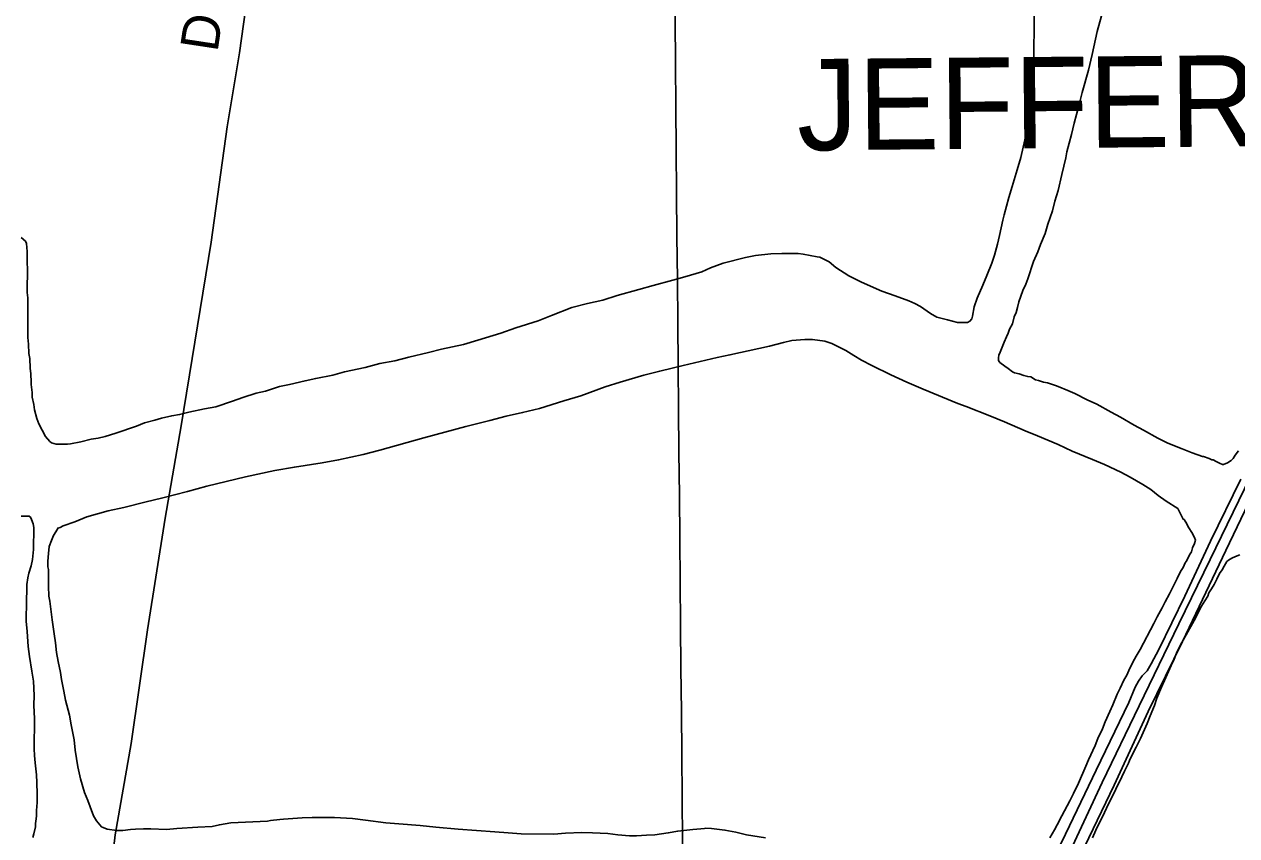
# Model space of a CAD drawing. Extents: x 3598634 to 3636690, y 517270 to 542944.
# Drawn here: x 3617216 to 3619872, y 525959 to 527737 of the extents above; entities that cross this region are included whole.
import ezdxf

# ---------------------------------------------------------------- set-up
doc = ezdxf.new("R2010")
doc.units = 0
for name, color, linetype in [('V-GRID-MAJR', 7, 'Continuous'), ('V-RIVR-IDEN', 7, 'Continuous'), ('V-ROAD-CNTR', 7, 'Continuous'), ('V-SITE-VEGE', 7, 'Continuous'), ('V-TOPO-GNAM-IDEN', 7, 'Continuous'), ('V-TOPO-SHOR', 7, 'Continuous')]:
    doc.layers.add(name, color=color, linetype=linetype)

msp = doc.modelspace()

# ---------------------------------------------------------------- linework, layer by layer
at = {"layer": 'V-GRID-MAJR'}
msp.add_spline([(3618688.1, 522824.4), (3618631.7, 528881.6), (3618575.3, 534942.3), (3618518.9, 541003.1), (3618518.9, 541006.5)], degree=3, dxfattribs=at)
at = {"layer": 'V-ROAD-CNTR'}
msp.add_lwpolyline([(3620011.3, 526964), (3619972.7, 526889.3), (3619901.8, 526744.7), (3619814.1, 526564.5), (3619745.4, 526423.2), (3619658.8, 526243.9), (3619577.5, 526075.6), (3619502, 525914.1), (3619443.8, 525793.7), (3619422.4, 525750.9), (3619416, 525738.3), (3619388.5, 525683.5), (3619371.4, 525650.5)], dxfattribs=at)
at = {"layer": 'V-SITE-VEGE'}
for points in [[(3619428.8, 527761.6), (3619427.9, 527649.4), (3619425.4, 527624), (3619421.3, 527583.6), (3619413.2, 527511.9), (3619407.8, 527484.3), (3619399.2, 527445.4), (3619391.5, 527418.6), (3619380, 527382), (3619373, 527357.4), (3619363, 527319.4), (3619359.9, 527308.2), (3619352.9, 527274.6), (3619348.2, 527255.2), (3619341.3, 527231.3), (3619335.9, 527214.1), (3619324.5, 527186.6), (3619316.1, 527165.7), (3619303.9, 527137.4), (3619297, 527118), (3619293.1, 527097.8), (3619292.3, 527091.9), (3619287.7, 527086.7), (3619282.5, 527083.7), (3619260.8, 527083.9), (3619238.4, 527089.3), (3619215.3, 527095.5), (3619201.1, 527103.8), (3619187, 527113.7), (3619179.6, 527119), (3619166.9, 527125.8), (3619154.2, 527131.2), (3619123.7, 527141.9), (3619094.6, 527152.6), (3619049.9, 527172.4), (3619022.3, 527186.1), (3618994.1, 527204.3), (3618979.2, 527216.4), (3618959.1, 527227.1), (3618953.1, 527227.9), (3618922.5, 527233.3), (3618911.3, 527234.9), (3618875.4, 527235.2)], [(3619371.3, 527060.5), (3619374.3, 527069.5), (3619381.2, 527080.6), (3619385, 527096.3), (3619388.9, 527106), (3619391.9, 527116.4), (3619395, 527129.1), (3619403.5, 527153.7), (3619410.3, 527167.9), (3619414.9, 527179.8), (3619427.2, 527217.1), (3619436.3, 527238.7), (3619442.5, 527254.4), (3619452.4, 527279), (3619458.5, 527299.1), (3619468.5, 527328.2), (3619473.9, 527349.8), (3619480.9, 527373), (3619489.4, 527408), (3619497.9, 527444.6), (3619500.3, 527458), (3619510.3, 527495.4), (3619515.8, 527520.7), (3619526.6, 527558.8), (3619533.5, 527587.9), (3619547.4, 527636.4), (3619555.9, 527670.7), (3619566.8, 527721.5), (3619576.1, 527755.8)], [(3618875.4, 527235.2), (3618851.5, 527233.9), (3618817.8, 527230.5), (3618796.1, 527226.2), (3618747.3, 527213.9), (3618719.6, 527203.7), (3618700.1, 527194.8), (3618663.3, 527183.9), (3618637.1, 527176.7), (3618593.6, 527165.1), (3618562.1, 527156.4), (3618514.9, 527142.6), (3618483.4, 527132.4), (3618449.7, 527125.2), (3618415.9, 527116.5), (3618370.9, 527098.9), (3618341.7, 527087.2), (3618292.9, 527071.9), (3618259.9, 527060.2), (3618209.7, 527044.9), (3618178.2, 527035.5), (3618130.2, 527025.4), (3618101.7, 527018.2), (3618058.3, 527008.1), (3618027.5, 527000.1), (3617994.6, 526993.7), (3617963.1, 526985), (3617917.4, 526975.6), (3617891.9, 526968.4), (3617854.5, 526961.2), (3617831.2, 526956.2), (3617796.8, 526948.2), (3617775, 526943.9), (3617744.3, 526933.7), (3617724, 526928.7), (3617694.8, 526919.2), (3617672.3, 526911.1), (3617635.5, 526898.7), (3617610.8, 526894.5), (3617576.4, 526887.3), (3617556.1, 526882.2), (3617538.9, 526879.4), (3617516.4, 526874.3), (3617502.2, 526870), (3617479.7, 526864.2), (3617461.7, 526856.8), (3617416.7, 526841.5), (3617393.4, 526834.2), (3617377.7, 526830.6), (3617362.7, 526827.8), (3617339.5, 526822), (3617317, 526817.7), (3617311, 526817), (3617285.6, 526817.2), (3617275.9, 526820.3), (3617272.2, 526823.3), (3617262.5, 526833.8), (3617247.8, 526861.6), (3617243.4, 526873.7), (3617238.4, 526892.4), (3617237, 526904.4), (3617233.4, 526920.1), (3617233.4, 526930.6), (3617231.3, 526947.8), (3617231.4, 526953), (3617230.1, 526971), (3617228.7, 526983.7), (3617228.1, 527004.7), (3617225.9, 527015.9), (3617225.4, 527036.1), (3617224, 527051.1), (3617223.4, 527070.5), (3617224, 527137.8), (3617222.6, 527149.8), (3617223.1, 527204.4), (3617222.4, 527211.9), (3617222.6, 527239.5), (3617221.2, 527247.8), (3617220.5, 527256.8), (3617218.3, 527262), (3617209.4, 527270.3)], [(3618083.1, 525981.8), (3618036.8, 525985.2), (3618008.3, 525987.6), (3617963.5, 525993.3), (3617935.1, 525997.2), (3617895.5, 525999.1), (3617846.9, 525999.5), (3617824.5, 525998.2), (3617784, 525995.5), (3617775.8, 525994.8), (3617755.6, 525992.8), (3617748.9, 525991.3), (3617668.8, 525987.5), (3617643.3, 525983.3), (3617627.6, 525979.6), (3617596.2, 525977.7), (3617550.5, 525975.1), (3617527.3, 525973), (3617492.9, 525974.1), (3617477.2, 525974.2), (3617459.3, 525973.6), (3617448.8, 525972.9), (3617431.6, 525970.8), (3617418.9, 525970.9), (3617397.2, 525973.4), (3617385.3, 525978.7), (3617374.2, 525991.5), (3617367.5, 526002.8), (3617360.2, 526022.3), (3617355.1, 526036.6), (3617347.8, 526053.8), (3617339.1, 526083.8), (3617333.3, 526110), (3617327.6, 526146.7), (3617325.6, 526169.2), (3617318.4, 526202.2), (3617314.8, 526223.1), (3617306.1, 526256.1), (3617302.5, 526276.3), (3617297.5, 526301.8), (3617295.4, 526316.8), (3617290.4, 526340.7), (3617286.8, 526361), (3617284, 526381.9), (3617281.2, 526401.4), (3617276.9, 526432.1), (3617272.1, 526473.3), (3617269.9, 526483.8), (3617269.3, 526506.2), (3617268.7, 526521.9), (3617268.9, 526542.9), (3617267.5, 526548.1), (3617267.6, 526560.8), (3617269.2, 526578), (3617270.8, 526593), (3617275.4, 526606.4), (3617280, 526616.8), (3617288.4, 526630.9), (3617289.1, 526633.2), (3617294.4, 526634.6), (3617301.1, 526638.3), (3617326.6, 526647.1), (3617352.9, 526658.1), (3617399.4, 526671.1), (3617433.8, 526678.3), (3617483.3, 526690.6), (3617516.3, 526698.6), (3617573.3, 526713.8), (3617616, 526725.4), (3617679.7, 526740.6), (3617700.7, 526745.6), (3617765.1, 526759.3), (3617807.8, 526767.1), (3617868.5, 526776.4), (3617904.4, 526782.8), (3617958.4, 526794.3), (3617995.1, 526803.7), (3618091, 526831.3), (3618183.2, 526855.9), (3618235.7, 526869), (3618271.7, 526878.4), (3618307.7, 526886.3), (3618344.4, 526895.7), (3618398.4, 526912.5), (3618435.1, 526923.4), (3618488.4, 526943.1), (3618521.4, 526953.3), (3618573.1, 526968.6), (3618608.3, 526977.2), (3618659.3, 526989.5), (3618734.2, 527006.8), (3618761.9, 527012.6), (3618825.6, 527027), (3618848.9, 527032), (3618879.6, 527040), (3618897.6, 527044.3), (3618926, 527046.3), (3618943.2, 527046.2), (3618970.1, 527043), (3618985, 527037.6), (3619004.4, 527028.5)], [(3619876.3, 526802.6), (3619869, 526793.1), (3619864.4, 526786.1), (3619859.8, 526781.7), (3619852, 526776.1), (3619843.5, 526772.4), (3619841, 526772.5), (3619834.6, 526775.8), (3619827.6, 526779.2), (3619820.7, 526783.2), (3619817.5, 526783.2), (3619811.7, 526785.9), (3619799.6, 526790), (3619797.1, 526790.1), (3619774.4, 526798.3), (3619752.8, 526806.7), (3619721.5, 526819.7), (3619699.1, 526830.4), (3619667.9, 526847.8), (3619647.8, 526859.2), (3619618, 526876.7), (3619597.2, 526887.3), (3619565.9, 526904.8), (3619544.3, 526914), (3619517.5, 526928.4), (3619502.6, 526934.5), (3619481, 526943.7), (3619475, 526946), (3619457.8, 526951.3), (3619448.9, 526952.9), (3619437.7, 526956.7), (3619431.7, 526958.3), (3619421.3, 526964.4), (3619414.6, 526965.2), (3619405.6, 526967.5), (3619395.9, 526971.3), (3619385.5, 526973.6), (3619381, 526975.9), (3619371.4, 526982.7), (3619363.9, 526988), (3619353.5, 526996.4), (3619350.6, 527000.9), (3619350.6, 527006.1), (3619351.4, 527012.1), (3619353.7, 527018.8), (3619362.9, 527040.4), (3619368.2, 527052.3), (3619371.3, 527060.5)], [(3619004.4, 527028.5), (3619015.6, 527022.4), (3619033.4, 527011.8), (3619050.5, 527001.2), (3619072.9, 526989.8), (3619114.6, 526969.2), (3619149.6, 526953.2), (3619185.4, 526937.9), (3619261.4, 526906.6), (3619279.3, 526899.8), (3619331.4, 526879.1), (3619363.5, 526866.1), (3619409, 526846.3), (3619435.8, 526835.6), (3619481.2, 526816.5), (3619511.8, 526802), (3619556.5, 526783.7), (3619582.6, 526772.3), (3619618.3, 526755.5), (3619639.2, 526744.9), (3619666.7, 526728.9), (3619683.8, 526717.6), (3619700.2, 526704.7), (3619718, 526692.6), (3619743, 526676.4)], [(3619743, 526676.4), (3619755.1, 526652.6), (3619757.1, 526651.9), (3619763.3, 526642.8), (3619763.9, 526640.8), (3619767.6, 526633.7), (3619773.8, 526624), (3619780, 526612.9), (3619781.8, 526607.1), (3619779.7, 526599.5), (3619775.7, 526589.9), (3619772.9, 526581.6), (3619768.9, 526574.7), (3619766.2, 526568.3), (3619761.6, 526560.1), (3619759.6, 526557.5), (3619754.9, 526546.7), (3619750.9, 526540.4), (3619744.2, 526528.3), (3619741.6, 526522.6), (3619729.5, 526497.8), (3619724.8, 526489), (3619715.5, 526471.8), (3619708.8, 526458.5), (3619698.1, 526438.8), (3619690.8, 526424.2), (3619660.7, 526367.1), (3619652.1, 526352.5), (3619644.8, 526339.2), (3619636, 526321.4), (3619631.3, 526311.2), (3619625.3, 526300.4), (3619617.3, 526282.7), (3619610.6, 526269.3), (3619601.1, 526246.4), (3619594.4, 526231.2), (3619584.3, 526208.9), (3619578.2, 526193.6), (3619568.2, 526172), (3619562.1, 526156.8), (3619547.3, 526125.6), (3619541.9, 526111.6), (3619525.7, 526074.7), (3619514.4, 526051.9), (3619506.3, 526036), (3619489, 526003), (3619478.9, 525983.3), (3619472.9, 525971.9), (3619463, 525954.8)], [(3617209.3, 526659.3), (3617226.5, 526659.1), (3617229.5, 526657.6), (3617231.7, 526652.4), (3617235.4, 526642.6), (3617236.8, 526634.4), (3617236.4, 526586.5), (3617233.9, 526564.8), (3617230.8, 526550.7), (3617226.2, 526534.2), (3617223.9, 526524.5), (3617221.5, 526509.6), (3617221.4, 526499.1), (3617220.5, 526474.5), (3617220.1, 526429.6), (3617222.1, 526406.4), (3617224.8, 526373.5), (3617227.6, 526351.8), (3617232.6, 526319.6), (3617236.2, 526297.8), (3617237.4, 526266.4), (3617237.2, 526245.5), (3617238.5, 526215.5), (3617237.9, 526149.7), (3617238.5, 526134.8), (3617239.9, 526119.1), (3617242.7, 526092.9), (3617243.3, 526075.6), (3617244.5, 526050.2), (3617244.4, 526032.3), (3617242.7, 526014.3), (3617242.6, 526003.1), (3617241.8, 525996.4), (3617240.3, 525985.9), (3617240.2, 525978.4), (3617237.1, 525963.5), (3617234.8, 525955.3)], [(3619556.5, 525954.6), (3619563.9, 525971.1), (3619569.3, 525983.8), (3619577.4, 525999.1), (3619582.7, 526009.9), (3619591.4, 526028.9), (3619598.1, 526041.6), (3619607.5, 526061.3), (3619620.9, 526088), (3619626.3, 526100.7), (3619635, 526117.9), (3619637.7, 526124.2), (3619646.4, 526142), (3619651.8, 526153.4), (3619661.8, 526172.5), (3619667.2, 526185.2), (3619675.9, 526204.9), (3619682.7, 526222.1), (3619692.1, 526244.4), (3619697.6, 526260.9), (3619707.7, 526284.5), (3619713.8, 526299.7), (3619722.5, 526319.4), (3619728.6, 526332.2), (3619733.9, 526342.3), (3619740.7, 526358.9), (3619746.1, 526371.6), (3619752.1, 526382.4), (3619761.4, 526399.5), (3619779.4, 526430.6), (3619795.4, 526462.3), (3619802.1, 526473.7), (3619808.7, 526483.8), (3619811.4, 526491.5), (3619817.4, 526500.3), (3619822.7, 526509.9), (3619828.7, 526521.3), (3619834.7, 526534), (3619840.7, 526541.6), (3619844.7, 526549.8), (3619850.7, 526560), (3619854.6, 526563.1), (3619861.7, 526567.4), (3619869.5, 526571.1), (3619879.2, 526574.8)], [(3618839.7, 525954.4), (3618798.6, 525961.5), (3618774.8, 525966.9), (3618750.9, 525971.6), (3618721.7, 525974.9), (3618709, 525975.7), (3618706, 525975), (3618698.5, 525974.3), (3618680.6, 525973), (3618647.6, 525969.5), (3618626.7, 525965.2), (3618597.5, 525961), (3618579.5, 525960.4), (3618557.1, 525959.1), (3618542.1, 525959.2), (3618516.7, 525960.9), (3618494.3, 525964.1), (3618460.6, 525965.9), (3618437.5, 525966), (3618401.5, 525964.9), (3618376.1, 525962.8), (3618304.3, 525963.4), (3618275.9, 525965.2), (3618246.8, 525967.7), (3618166.8, 525973.6), (3618117.5, 525977.7), (3618083.1, 525981.8)]]:
    msp.add_lwpolyline(points, dxfattribs=at)
at = {"layer": 'V-TOPO-SHOR'}
msp.add_line((3617559.6, 526857.4), (3617625.6, 527259.5), dxfattribs=at)
for points in [[(3617762.8, 528185), (3617735.7, 528007.9), (3617705.2, 527801.3), (3617687.4, 527674.7), (3617660.4, 527512.8), (3617625.6, 527259.5)], [(3617559.6, 526857.4), (3617524.9, 526655), (3617486, 526410.7), (3617450.1, 526161.4), (3617415.4, 525961), (3617410, 525916.8)], [(3619948.7, 526823.4), (3619956.2, 526819.3), (3619958.1, 526816.1), (3619958.2, 526811.5), (3619955.5, 526805.4), (3619922.9, 526739.5), (3619848.5, 526584.1), (3619753.3, 526384.5), (3619678.4, 526231.5), (3619603.5, 526069.7), (3619520.4, 525897.1), (3619488, 525822.1)], [(3619881.1, 526740.2), (3619815.2, 526604.4), (3619758.3, 526484.1), (3619701.4, 526367.5), (3619685.2, 526336.1), (3619675.8, 526320.8), (3619665.4, 526309.5), (3619657.2, 526298), (3619649.9, 526284.4), (3619635.6, 526251.3), (3619564.4, 526103), (3619489, 525946), (3619433.1, 525837)]]:
    msp.add_lwpolyline(points, dxfattribs=at)

# ---------------------------------------------------------------- texts
at = {"layer": 'V-RIVR-IDEN'}
msp.add_text('DUSUAUS CANAL', height=83, rotation=81.3406, dxfattribs=at).set_placement((3617639.1, 527674.4))
at = {"layer": 'V-TOPO-GNAM-IDEN'}
msp.add_text('JEFFERSON', height=200, rotation=0.5271, dxfattribs=at).set_placement((3618909.6, 527460.8))

doc.saveas('drawing.dxf')
